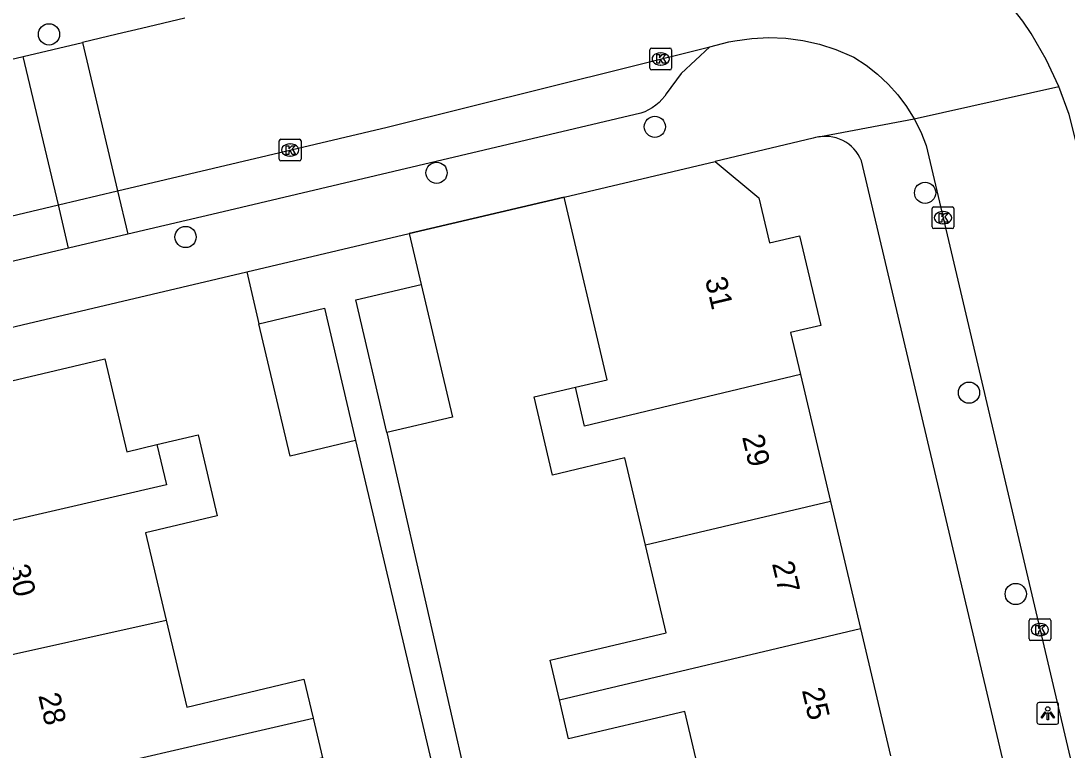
# Model space of a CAD drawing. Extents: x 158038 to 159242, y 380133 to 381214.
# Drawn here: x 158544.2 to 158592.4, y 380838.29 to 380871.88 of the extents above; entities that cross this region are included whole.
import ezdxf

# ---------------------------------------------------------------- set-up
doc = ezdxf.new("R2010")
doc.units = 0
for name, color, linetype in [('IMGEO_Boom', 7, 'Continuous'), ('IMGEO_Kolk', 7, 'Continuous'), ('IMGEO_Lichtpunt', 7, 'Continuous'), ('IMGEO_Muur', 7, 'Continuous'), ('IMGEO_Pand', 7, 'Continuous'), ('IMGEO_Pand_nummerreeks', 7, 'Continuous'), ('IMGEO_Parkeervlak_open', 7, 'Continuous'), ('IMGEO_Rijbaan_lokaal_open', 7, 'Continuous'), ('IMGEO_Voetpad_open', 7, 'Continuous')]:
    doc.layers.add(name, color=color, linetype=linetype)

msp = doc.modelspace()

# ---------------------------------------------------------------- linework, layer by layer
at = {"layer": 'IMGEO_Boom'}
for centre in [(158545.492, 380871.264), (158573.409, 380867.006), (158563.349, 380864.886), (158585.861, 380863.964), (158551.783, 380861.928), (158587.887, 380854.754), (158590.04, 380845.479)]:
    msp.add_circle(centre, 0.489, dxfattribs=at)
at = {"layer": 'IMGEO_Kolk'}
for p, q in [((158573.179, 380869.706), (158573.179, 380870.558)), ((158573.254, 380870.632), (158574.106, 380870.632)), ((158574.18, 380870.558), (158574.18, 380869.706)), ((158573.667, 380870.412), (158573.692, 380870.412)), ((158574.106, 380869.632), (158573.254, 380869.632)), ((158573.69, 380869.852), (158573.665, 380869.852)), ((158556.104, 380865.509), (158556.104, 380866.361)), ((158556.179, 380866.435), (158557.031, 380866.435)), ((158556.592, 380866.215), (158556.617, 380866.215)), ((158557.105, 380866.361), (158557.105, 380865.509)), ((158556.615, 380865.655), (158556.59, 380865.655)), ((158557.031, 380865.435), (158556.179, 380865.435)), ((158586.185, 380862.39), (158586.185, 380863.242)), ((158586.26, 380863.316), (158587.112, 380863.316)), ((158587.186, 380863.242), (158587.186, 380862.39)), ((158586.673, 380863.096), (158586.698, 380863.096)), ((158587.112, 380862.316), (158586.26, 380862.316)), ((158586.696, 380862.536), (158586.671, 380862.536)), ((158590.651, 380843.408), (158590.651, 380844.26)), ((158590.726, 380844.334), (158591.578, 380844.334)), ((158591.139, 380844.114), (158591.164, 380844.114)), ((158591.652, 380844.26), (158591.652, 380843.408)), ((158591.162, 380843.554), (158591.137, 380843.554)), ((158591.578, 380843.334), (158590.726, 380843.334))]:
    msp.add_line(p, q, dxfattribs=at)
for points in [[(158573.179, 380869.706), (158573.179, 380870.558)], [(158573.254, 380870.632), (158574.106, 380870.632)], [(158574.18, 380870.558), (158574.18, 380869.706)], [(158573.5, 380870.332), (158573.623, 380870.332), (158573.623, 380870.181), (158573.753, 380870.332), (158573.917, 380870.332), (158573.771, 380870.181), (158573.924, 380869.932), (158573.772, 380869.932), (158573.687, 380870.096), (158573.623, 380870.029), (158573.623, 380869.932), (158573.5, 380869.932), (158573.5, 380870.332)], [(158574.106, 380869.632), (158573.254, 380869.632)], [(158556.104, 380865.509), (158556.104, 380866.361)], [(158556.179, 380866.435), (158557.031, 380866.435)], [(158556.425, 380866.135), (158556.548, 380866.135), (158556.548, 380865.984), (158556.678, 380866.135), (158556.842, 380866.135), (158556.696, 380865.984), (158556.849, 380865.735), (158556.697, 380865.735), (158556.612, 380865.899), (158556.548, 380865.832), (158556.548, 380865.735), (158556.425, 380865.735), (158556.425, 380866.135)], [(158557.105, 380866.361), (158557.105, 380865.509)], [(158557.031, 380865.435), (158556.179, 380865.435)], [(158586.185, 380862.39), (158586.185, 380863.242)], [(158586.26, 380863.316), (158587.112, 380863.316)], [(158587.186, 380863.242), (158587.186, 380862.39)], [(158586.506, 380863.016), (158586.629, 380863.016), (158586.629, 380862.865), (158586.759, 380863.016), (158586.923, 380863.016), (158586.777, 380862.865), (158586.93, 380862.616), (158586.778, 380862.616), (158586.693, 380862.78), (158586.629, 380862.713), (158586.629, 380862.616), (158586.506, 380862.616), (158586.506, 380863.016)], [(158587.112, 380862.316), (158586.26, 380862.316)], [(158590.651, 380843.408), (158590.651, 380844.26)], [(158590.726, 380844.334), (158591.578, 380844.334)], [(158590.972, 380844.034), (158591.095, 380844.034), (158591.095, 380843.883), (158591.225, 380844.034), (158591.389, 380844.034), (158591.243, 380843.883), (158591.396, 380843.634), (158591.244, 380843.634), (158591.159, 380843.798), (158591.095, 380843.731), (158591.095, 380843.634), (158590.972, 380843.634), (158590.972, 380844.034)], [(158591.652, 380844.26), (158591.652, 380843.408)], [(158591.578, 380843.334), (158590.726, 380843.334)]]:
    msp.add_lwpolyline(points, dxfattribs=at)
for centre, start, end in [((158573.256, 380870.556), 91.552, 178.448), ((158573.256, 380870.556), 91.552, 178.448), ((158574.104, 380870.556), 1.552, 88.448), ((158574.104, 380870.556), 1.552, 88.448), ((158573.256, 380869.708), 181.552, 268.448), ((158573.256, 380869.708), 181.552, 268.448), ((158574.104, 380869.708), 271.552, 358.448), ((158574.104, 380869.708), 271.552, 358.448), ((158556.181, 380866.359), 91.552, 178.448), ((158556.181, 380866.359), 91.552, 178.448), ((158557.029, 380866.359), 1.552, 88.448), ((158557.029, 380866.359), 1.552, 88.448), ((158556.181, 380865.511), 181.552, 268.448), ((158556.181, 380865.511), 181.552, 268.448), ((158557.029, 380865.511), 271.552, 358.448), ((158557.029, 380865.511), 271.552, 358.448), ((158586.262, 380863.24), 91.552, 178.448), ((158586.262, 380863.24), 91.552, 178.448), ((158587.11, 380863.24), 1.552, 88.448), ((158587.11, 380863.24), 1.552, 88.448), ((158586.262, 380862.392), 181.552, 268.448), ((158586.262, 380862.392), 181.552, 268.448), ((158587.11, 380862.392), 271.552, 358.448), ((158587.11, 380862.392), 271.552, 358.448), ((158590.728, 380844.258), 91.552, 178.448), ((158590.728, 380844.258), 91.552, 178.448), ((158591.576, 380844.258), 1.552, 88.448), ((158591.576, 380844.258), 1.552, 88.448), ((158590.728, 380843.41), 181.552, 268.448), ((158590.728, 380843.41), 181.552, 268.448), ((158591.576, 380843.41), 271.552, 358.448), ((158591.576, 380843.41), 271.552, 358.448)]:
    msp.add_arc(centre, 0.0765, start, end, dxfattribs=at)
for centre, major_axis, ratio, start_param, end_param in [((158573.666, 380870.132), (-0.387, 0.002), 0.722429, 4.712389, 7.853982), ((158573.691, 380870.132), (-0.39, 0.002), 0.717154, 1.570796, 4.712389), ((158556.591, 380865.935), (-0.387, 0.002), 0.722429, 4.712389, 7.853982), ((158556.616, 380865.935), (-0.39, 0.002), 0.717154, 1.570796, 4.712389), ((158586.672, 380862.816), (-0.387, 0.002), 0.722429, 4.712389, 7.853982), ((158586.697, 380862.816), (-0.39, 0.002), 0.717154, 1.570796, 4.712389), ((158591.138, 380843.834), (-0.387, 0.002), 0.722429, 4.712389, 7.853982), ((158591.163, 380843.834), (-0.39, 0.002), 0.717154, 1.570796, 4.712389)]:
    msp.add_ellipse(centre, major_axis=major_axis, ratio=ratio, start_param=start_param, end_param=end_param, dxfattribs=at)
at = {"layer": 'IMGEO_Lichtpunt'}
for p, q in [((158591.018, 380840.384), (158591.018, 380839.577)), ((158591.018, 380840.384), (158591.018, 380839.577)), ((158591.92, 380840.479), (158591.112, 380840.479)), ((158591.92, 380840.479), (158591.112, 380840.479)), ((158592.014, 380839.577), (158592.014, 380840.384)), ((158592.014, 380839.577), (158592.014, 380840.384)), ((158591.112, 380839.483), (158591.92, 380839.483)), ((158591.112, 380839.483), (158591.92, 380839.483))]:
    msp.add_line(p, q, dxfattribs=at)
for points in [[(158591.392, 380840.048), (158591.431, 380840.02), (158591.243, 380839.758), (158591.205, 380839.785), (158591.392, 380840.048)], [(158591.494, 380840), (158591.541, 380840), (158591.541, 380839.678), (158591.494, 380839.678), (158591.494, 380840)], [(158591.604, 380840.02), (158591.642, 380840.047), (158591.829, 380839.785), (158591.79, 380839.757), (158591.604, 380840.02)]]:
    msp.add_lwpolyline(points, dxfattribs=at)
msp.add_circle((158591.517, 380840.182), 0.0994, dxfattribs=at)
for centre, start, end in [((158591.112, 380840.384), 90, 180), ((158591.112, 380840.384), 90, 180), ((158591.92, 380840.384), 0, 90), ((158591.92, 380840.384), 0, 90), ((158591.112, 380839.577), 180, 270), ((158591.112, 380839.577), 180, 270), ((158591.92, 380839.577), 270, 0), ((158591.92, 380839.577), 270, 360)]:
    msp.add_arc(centre, 0.0946, start, end, dxfattribs=at)
at = {"layer": 'IMGEO_Muur'}
msp.add_lwpolyline([(158562.085, 380862.085), (158569.224, 380863.769)], dxfattribs=at)
at = {"layer": 'IMGEO_Pand'}
for points in [[(158569.224, 380863.769), (158576.184, 380865.411)], [(158576.184, 380865.411), (158578.196, 380863.728), (158578.685, 380861.652), (158580.077, 380861.981), (158581.053, 380857.855), (158579.659, 380857.526), (158580.117, 380855.585)], [(158569.748, 380855.009), (158571.211, 380855.354), (158569.224, 380863.769)], [(158561.065, 380852.917), (158559.623, 380859.031), (158562.638, 380859.742)], [(158562.638, 380859.742), (158564.08, 380853.629), (158561.065, 380852.917)], [(158555.166, 380857.934), (158558.183, 380858.646), (158559.622, 380852.545)], [(158559.622, 380852.545), (158556.605, 380851.833), (158555.166, 380857.934)], [(158540.664, 380848.149), (158539.224, 380854.225), (158548.057, 380856.318), (158549.072, 380852.035), (158550.463, 380852.365)], [(158580.117, 380855.585), (158570.172, 380853.212), (158569.748, 380855.009)], [(158580.117, 380855.585), (158581.498, 380849.736)], [(158572.976, 380847.729), (158572.027, 380851.747), (158568.699, 380850.961), (158567.85, 380854.561), (158569.748, 380855.009)], [(158550.463, 380852.365), (158552.361, 380852.815), (158553.247, 380849.078), (158549.936, 380848.294), (158550.887, 380844.279)], [(158550.463, 380852.365), (158550.902, 380850.509), (158540.664, 380848.149)], [(158581.498, 380849.736), (158572.976, 380847.729)], [(158581.498, 380849.736), (158582.878, 380843.886)], [(158569.011, 380840.606), (158568.581, 380842.429), (158573.929, 380843.691), (158572.976, 380847.729)], [(158542.048, 380842.307), (158550.887, 380844.279)], [(158550.887, 380844.279), (158551.837, 380840.27), (158557.239, 380841.55), (158557.666, 380839.75)], [(158569.011, 380840.606), (158582.878, 380843.886)], [(158582.878, 380843.886), (158584.261, 380838.026)], [(158575.745, 380836.029), (158574.791, 380840.071), (158569.436, 380838.807), (158569.011, 380840.606)], [(158543.432, 380836.465), (158557.666, 380839.75)], [(158557.666, 380839.75), (158558.098, 380837.927), (158552.721, 380836.653), (158553.668, 380832.657)]]:
    msp.add_lwpolyline(points, dxfattribs=at)
at = {"layer": 'IMGEO_Parkeervlak_open'}
for points in [[(158548.646, 380864.05), (158549.117, 380862.059)], [(158546.392, 380861.417), (158545.922, 380863.405)]]:
    msp.add_lwpolyline(points, dxfattribs=at)
at = {"layer": 'IMGEO_Rijbaan_lokaal_open'}
for points in [[(158592.029, 380868.864), (158591.447, 380870.113), (158590.757, 380871.305), (158590.372, 380871.877), (158589.557, 380872.912), (158588.652, 380873.871), (158587.666, 380874.744), (158586.605, 380875.527), (158585.479, 380876.211), (158584.296, 380876.792), (158583.255, 380877.2), (158581.994, 380877.573), (158580.706, 380877.832), (158579.399, 380877.975), (158578.084, 380878.001), (158576.773, 380877.909), (158575.76, 380877.756)], [(158551.754, 380872.016), (158549.756, 380871.538), (158548.628, 380871.272), (158547.027, 380870.894)], [(158575.942, 380870.696), (158576.821, 380870.915), (158577.099, 380870.971), (158577.878, 380871.08), (158578.665, 380871.118), (158579.451, 380871.086), (158580.231, 380870.984), (158581, 380870.813), (158581.75, 380870.573), (158582.475, 380870.268), (158582.581, 380870.207), (158583.145, 380869.844), (158583.673, 380869.432), (158584.163, 380868.975), (158584.61, 380868.476), (158585.011, 380867.938), (158585.362, 380867.367)], [(158544.303, 380870.251), (158547.027, 380870.894)], [(158547.027, 380870.894), (158548.646, 380864.05)], [(158548.646, 380864.05), (158561.071, 380866.994), (158575.942, 380870.696)], [(158470.875, 380852.834), (158500, 380859.786), (158501.877, 380860.234), (158519.469, 380864.387), (158526.184, 380865.973), (158544.303, 380870.251)], [(158545.922, 380863.405), (158544.303, 380870.251)], [(158585.362, 380867.367), (158592.029, 380868.864)], [(158600.506, 380833.99), (158600.339, 380834.407), (158600.216, 380834.929), (158598.482, 380842.295), (158592.846, 380866.236), (158592.496, 380867.568), (158592.029, 380868.864)], [(158585.362, 380867.367), (158585.66, 380866.767), (158585.904, 380866.143), (158600.289, 380805.01), (158601.755, 380798.591), (158602.585, 380794.954), (158604.015, 380788.692), (158605.732, 380781.448), (158613.185, 380750), (158615.123, 380741.822), (158616.028, 380738.005), (158618.646, 380727.333), (158618.975, 380725.857)], [(158545.922, 380863.405), (158548.646, 380864.05)], [(158534.08, 380860.599), (158545.922, 380863.405)]]:
    msp.add_lwpolyline(points, dxfattribs=at)
at = {"layer": 'IMGEO_Voetpad_open'}
for points in [[(158575.942, 380870.696), (158574.629, 380869.458), (158573.935, 380868.525), (158573.862, 380868.421), (158573.738, 380868.268), (158573.601, 380868.127), (158573.451, 380867.999), (158573.291, 380867.885), (158573.122, 380867.786), (158572.944, 380867.702), (158572.759, 380867.634), (158561.381, 380864.951), (158553.511, 380863.095), (158549.117, 380862.059)], [(158580.964, 380866.54), (158585.362, 380867.367)], [(158599.515, 380795.166), (158582.927, 380865.443), (158582.859, 380865.59), (158582.778, 380865.73), (158582.685, 380865.862), (158582.58, 380865.985), (158582.465, 380866.099), (158582.34, 380866.201), (158582.206, 380866.292), (158582.065, 380866.371), (158581.918, 380866.437), (158581.765, 380866.49), (158581.608, 380866.528), (158581.448, 380866.553), (158581.286, 380866.563), (158581.125, 380866.558), (158580.964, 380866.54)], [(158580.964, 380866.54), (158580.806, 380866.507), (158580.697, 380866.475), (158576.184, 380865.411)], [(158569.224, 380863.769), (158562.085, 380862.085)], [(158549.117, 380862.059), (158546.392, 380861.417)], [(158554.603, 380860.32), (158562.085, 380862.085)], [(158562.085, 380862.085), (158562.638, 380859.742)], [(158546.392, 380861.417), (158534.608, 380858.638), (158534.08, 380860.599)], [(158535.255, 380855.756), (158554.603, 380860.32)], [(158554.603, 380860.32), (158555.166, 380857.934)], [(158561.065, 380852.917), (158567.641, 380824.075), (158568.7, 380824.316), (158577.028, 380789.836)], [(158559.622, 380852.545), (158566.537, 380823.228), (158556.446, 380820.79)]]:
    msp.add_lwpolyline(points, dxfattribs=at)

# ---------------------------------------------------------------- texts
at = {"layer": 'IMGEO_Pand_nummerreeks'}
for s, rotation, p in [('31', 283.2745, (158575.713, 380859.972)), ('29', 283.2796, (158577.423, 380852.718)), ('30', 283.3305, (158543.59, 380846.726)), ('27', 283.2796, (158578.801, 380846.882)), ('25', 283.2796, (158580.178, 380841.046)), ('28', 283.3305, (158544.993, 380840.806))]:
    msp.add_text(s, height=1, rotation=rotation, dxfattribs=at).set_placement(p)

doc.saveas('drawing.dxf')
